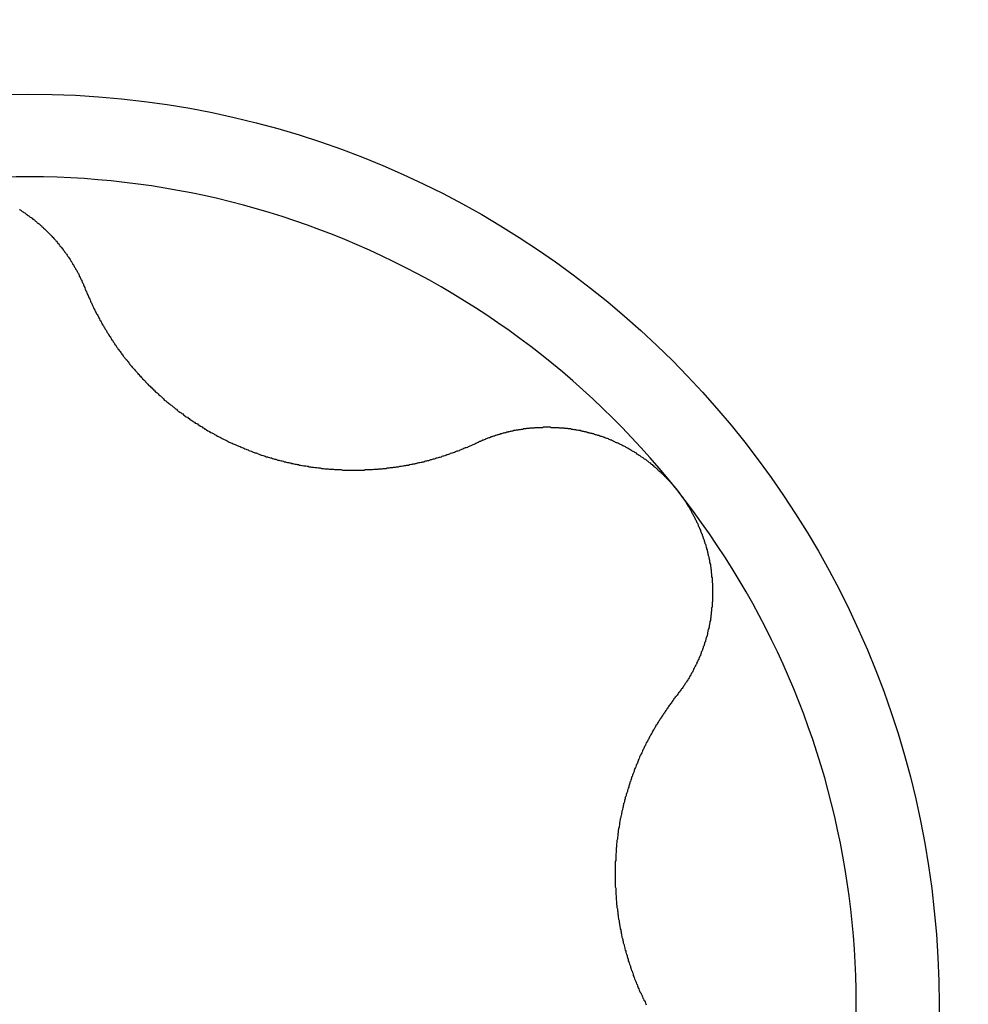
# Model space of a CAD drawing. Extents: x 1107 to 4046, y 937 to 3355.
# Tile 324 of 656: x 1458.19 to 1460.45, y 2569.71 to 2572.06. Entities that reach past the tile are written whole.
import ezdxf

# ---------------------------------------------------------------- set-up
doc = ezdxf.new("R2010")
doc.units = 0
doc.layers.add('KF_VIDA_L___C_RIGHT', color=7, linetype='CONTINUOUS')

# ---------------------------------------------------------------- blocks, each defined once
blk = doc.blocks.new('KF_VIDA_L___C_RIGHT')
at = {"layer": 'KF_VIDA_L___C_RIGHT'}
for points in [[(-128.522, 882.397, 0), (-128.52, 882.396, 0), (-128.518, 882.395, 0), (-128.516, 882.393, 0), (-128.515, 882.392, 0), (-128.513, 882.391, 0), (-128.511, 882.39, 0), (-128.509, 882.389, 0), (-128.508, 882.388, 0), (-128.506, 882.386, 0), (-128.504, 882.385, 0), (-128.503, 882.384, 0), (-128.501, 882.383, 0), (-128.499, 882.382, 0), (-128.498, 882.38, 0), (-128.496, 882.379, 0), (-128.494, 882.378, 0), (-128.493, 882.377, 0), (-128.491, 882.376, 0), (-128.49, 882.374, 0), (-128.488, 882.373, 0), (-128.486, 882.372, 0), (-128.485, 882.371, 0), (-128.483, 882.369, 0), (-128.482, 882.368, 0), (-128.48, 882.367, 0), (-128.479, 882.365, 0), (-128.477, 882.364, 0), (-128.475, 882.363, 0), (-128.474, 882.362, 0), (-128.472, 882.36, 0), (-128.471, 882.359, 0), (-128.469, 882.358, 0), (-128.468, 882.356, 0), (-128.466, 882.355, 0), (-128.465, 882.354, 0), (-128.464, 882.352, 0), (-128.462, 882.351, 0), (-128.461, 882.35, 0), (-128.459, 882.348, 0), (-128.458, 882.347, 0), (-128.456, 882.345, 0), (-128.455, 882.344, 0), (-128.454, 882.343, 0), (-128.452, 882.341, 0), (-128.451, 882.34, 0), (-128.449, 882.338, 0), (-128.448, 882.337, 0), (-128.447, 882.336, 0), (-128.445, 882.334, 0), (-128.444, 882.333, 0), (-128.443, 882.331, 0), (-128.441, 882.33, 0), (-128.44, 882.328, 0), (-128.439, 882.327, 0), (-128.437, 882.325, 0), (-128.436, 882.324, 0), (-128.435, 882.322, 0), (-128.433, 882.321, 0), (-128.432, 882.319, 0), (-128.431, 882.318, 0), (-128.43, 882.316, 0), (-128.428, 882.315, 0), (-128.427, 882.313, 0), (-128.426, 882.312, 0), (-128.425, 882.31, 0), (-128.423, 882.309, 0), (-128.422, 882.307, 0), (-128.421, 882.306, 0), (-128.42, 882.304, 0), (-128.418, 882.303, 0), (-128.417, 882.301, 0), (-128.416, 882.299, 0), (-128.415, 882.298, 0), (-128.414, 882.296, 0), (-128.413, 882.295, 0), (-128.411, 882.293, 0), (-128.41, 882.291, 0), (-128.409, 882.29, 0), (-128.408, 882.288, 0), (-128.407, 882.286, 0), (-128.406, 882.285, 0), (-128.405, 882.283, 0), (-128.403, 882.281, 0), (-128.402, 882.28, 0), (-128.401, 882.278, 0), (-128.4, 882.276, 0), (-128.399, 882.275, 0), (-128.398, 882.273, 0), (-128.397, 882.271, 0), (-128.396, 882.27, 0), (-128.395, 882.268, 0), (-128.394, 882.266, 0), (-128.393, 882.265, 0), (-128.392, 882.263, 0), (-128.391, 882.261, 0), (-128.39, 882.259, 0), (-128.389, 882.258, 0), (-128.388, 882.256, 0), (-128.387, 882.254, 0), (-128.386, 882.253, 0), (-128.385, 882.251, 0), (-128.384, 882.249, 0), (-128.383, 882.247, 0), (-128.382, 882.246, 0), (-128.381, 882.244, 0), (-128.38, 882.242, 0), (-128.379, 882.24, 0), (-128.379, 882.238, 0), (-128.378, 882.237, 0), (-128.377, 882.235, 0), (-128.376, 882.233, 0), (-128.375, 882.231, 0), (-128.374, 882.229, 0), (-128.373, 882.228, 0), (-128.373, 882.226, 0), (-128.372, 882.224, 0), (-128.371, 882.222, 0), (-128.37, 882.22, 0), (-128.369, 882.219, 0), (-128.369, 882.217, 0), (-128.368, 882.215, 0), (-128.367, 882.213, 0), (-128.366, 882.211, 0), (-128.366, 882.21, 0)], [(-128.366, 882.21, 0), (-128.365, 882.207, 0), (-128.364, 882.205, 0), (-128.363, 882.203, 0), (-128.362, 882.201, 0), (-128.361, 882.198, 0), (-128.36, 882.196, 0), (-128.359, 882.194, 0), (-128.358, 882.192, 0), (-128.357, 882.189, 0), (-128.356, 882.187, 0), (-128.355, 882.185, 0), (-128.354, 882.183, 0), (-128.353, 882.181, 0), (-128.352, 882.178, 0), (-128.351, 882.176, 0), (-128.35, 882.174, 0), (-128.349, 882.172, 0), (-128.348, 882.17, 0), (-128.347, 882.168, 0), (-128.346, 882.165, 0), (-128.345, 882.163, 0), (-128.344, 882.161, 0), (-128.343, 882.159, 0), (-128.342, 882.157, 0), (-128.341, 882.155, 0), (-128.34, 882.153, 0), (-128.339, 882.15, 0), (-128.338, 882.148, 0), (-128.336, 882.146, 0), (-128.335, 882.144, 0), (-128.334, 882.142, 0), (-128.333, 882.14, 0), (-128.332, 882.138, 0), (-128.331, 882.136, 0), (-128.33, 882.133, 0), (-128.328, 882.131, 0), (-128.327, 882.129, 0), (-128.326, 882.127, 0), (-128.325, 882.125, 0), (-128.324, 882.123, 0), (-128.323, 882.121, 0), (-128.321, 882.119, 0), (-128.32, 882.117, 0), (-128.319, 882.115, 0), (-128.318, 882.113, 0), (-128.317, 882.111, 0), (-128.315, 882.109, 0), (-128.314, 882.107, 0), (-128.313, 882.105, 0), (-128.312, 882.103, 0), (-128.31, 882.101, 0), (-128.309, 882.099, 0), (-128.308, 882.097, 0), (-128.307, 882.095, 0), (-128.305, 882.093, 0), (-128.304, 882.091, 0), (-128.303, 882.089, 0), (-128.302, 882.087, 0), (-128.3, 882.085, 0), (-128.299, 882.083, 0), (-128.298, 882.081, 0), (-128.296, 882.079, 0), (-128.295, 882.077, 0), (-128.294, 882.075, 0), (-128.292, 882.073, 0), (-128.291, 882.071, 0), (-128.29, 882.069, 0), (-128.288, 882.067, 0), (-128.287, 882.065, 0), (-128.286, 882.063, 0), (-128.284, 882.062, 0), (-128.283, 882.06, 0), (-128.281, 882.058, 0), (-128.28, 882.056, 0), (-128.279, 882.054, 0), (-128.277, 882.052, 0), (-128.276, 882.05, 0), (-128.274, 882.048, 0), (-128.273, 882.046, 0), (-128.271, 882.044, 0), (-128.27, 882.042, 0), (-128.268, 882.04, 0), (-128.267, 882.039, 0), (-128.265, 882.037, 0), (-128.264, 882.035, 0), (-128.262, 882.033, 0), (-128.261, 882.031, 0), (-128.259, 882.029, 0), (-128.258, 882.027, 0), (-128.256, 882.025, 0), (-128.254, 882.023, 0), (-128.253, 882.021, 0), (-128.251, 882.019, 0), (-128.25, 882.018, 0), (-128.248, 882.016, 0), (-128.246, 882.014, 0), (-128.245, 882.012, 0), (-128.243, 882.01, 0), (-128.241, 882.008, 0), (-128.24, 882.006, 0), (-128.238, 882.004, 0), (-128.236, 882.003, 0), (-128.235, 882.001, 0), (-128.233, 881.999, 0), (-128.231, 881.997, 0), (-128.229, 881.995, 0), (-128.228, 881.993, 0), (-128.226, 881.991, 0), (-128.224, 881.99, 0), (-128.222, 881.988, 0), (-128.221, 881.986, 0), (-128.219, 881.984, 0), (-128.217, 881.982, 0), (-128.215, 881.98, 0), (-128.214, 881.978, 0), (-128.212, 881.977, 0), (-128.21, 881.975, 0), (-128.208, 881.973, 0), (-128.206, 881.971, 0), (-128.204, 881.969, 0), (-128.202, 881.968, 0), (-128.201, 881.966, 0), (-128.199, 881.964, 0), (-128.197, 881.962, 0), (-128.195, 881.96, 0), (-128.193, 881.959, 0), (-128.191, 881.957, 0), (-128.189, 881.955, 0), (-128.187, 881.953, 0), (-128.185, 881.952, 0), (-128.183, 881.95, 0), (-128.181, 881.948, 0), (-128.179, 881.946, 0), (-128.178, 881.945, 0), (-128.176, 881.943, 0), (-128.174, 881.941, 0), (-128.172, 881.94, 0), (-128.17, 881.938, 0), (-128.168, 881.936, 0), (-128.166, 881.935, 0), (-128.164, 881.933, 0), (-128.161, 881.931, 0), (-128.159, 881.93, 0), (-128.157, 881.928, 0), (-128.155, 881.926, 0), (-128.153, 881.925, 0), (-128.151, 881.923, 0), (-128.149, 881.921, 0), (-128.147, 881.92, 0), (-128.145, 881.918, 0), (-128.143, 881.916, 0), (-128.141, 881.915, 0), (-128.139, 881.913, 0), (-128.136, 881.912, 0), (-128.134, 881.91, 0), (-128.132, 881.909, 0), (-128.13, 881.907, 0), (-128.128, 881.905, 0), (-128.126, 881.904, 0), (-128.124, 881.902, 0), (-128.121, 881.901, 0), (-128.119, 881.899, 0), (-128.117, 881.898, 0), (-128.115, 881.896, 0), (-128.113, 881.895, 0), (-128.11, 881.893, 0), (-128.108, 881.892, 0), (-128.106, 881.89, 0), (-128.104, 881.889, 0), (-128.102, 881.887, 0), (-128.099, 881.886, 0), (-128.097, 881.885, 0), (-128.095, 881.883, 0), (-128.093, 881.882, 0), (-128.09, 881.88, 0), (-128.088, 881.879, 0), (-128.086, 881.878, 0), (-128.084, 881.876, 0), (-128.081, 881.875, 0), (-128.079, 881.873, 0), (-128.077, 881.872, 0), (-128.075, 881.871, 0), (-128.072, 881.869, 0), (-128.07, 881.868, 0), (-128.068, 881.867, 0), (-128.065, 881.865, 0), (-128.063, 881.864, 0), (-128.061, 881.863, 0), (-128.059, 881.862, 0), (-128.056, 881.86, 0), (-128.054, 881.859, 0), (-128.052, 881.858, 0), (-128.049, 881.856, 0), (-128.047, 881.855, 0), (-128.045, 881.854, 0), (-128.042, 881.853, 0), (-128.04, 881.852, 0), (-128.038, 881.85, 0), (-128.035, 881.849, 0), (-128.033, 881.848, 0), (-128.031, 881.847, 0), (-128.028, 881.846, 0), (-128.026, 881.845, 0), (-128.024, 881.843, 0), (-128.021, 881.842, 0), (-128.019, 881.841, 0), (-128.017, 881.84, 0), (-128.014, 881.839, 0), (-128.012, 881.838, 0), (-128.009, 881.837, 0), (-128.007, 881.836, 0), (-128.005, 881.835, 0), (-128.002, 881.834, 0), (-128, 881.833, 0), (-127.998, 881.832, 0), (-127.995, 881.831, 0), (-127.993, 881.83, 0), (-127.991, 881.829, 0), (-127.988, 881.828, 0), (-127.986, 881.827, 0), (-127.984, 881.826, 0), (-127.981, 881.825, 0), (-127.979, 881.824, 0), (-127.976, 881.823, 0), (-127.974, 881.822, 0), (-127.972, 881.821, 0), (-127.969, 881.82, 0), (-127.967, 881.819, 0), (-127.964, 881.818, 0), (-127.962, 881.817, 0), (-127.96, 881.816, 0), (-127.957, 881.816, 0), (-127.955, 881.815, 0), (-127.952, 881.814, 0), (-127.95, 881.813, 0), (-127.948, 881.812, 0), (-127.945, 881.811, 0), (-127.943, 881.811, 0), (-127.94, 881.81, 0), (-127.938, 881.809, 0), (-127.935, 881.808, 0), (-127.933, 881.807, 0), (-127.93, 881.807, 0), (-127.928, 881.806, 0), (-127.925, 881.805, 0), (-127.923, 881.804, 0), (-127.92, 881.804, 0), (-127.918, 881.803, 0), (-127.915, 881.802, 0), (-127.913, 881.801, 0), (-127.91, 881.801, 0), (-127.908, 881.8, 0), (-127.905, 881.799, 0), (-127.903, 881.799, 0), (-127.9, 881.798, 0), (-127.897, 881.797, 0), (-127.895, 881.797, 0), (-127.892, 881.796, 0), (-127.89, 881.795, 0), (-127.887, 881.795, 0), (-127.885, 881.794, 0), (-127.882, 881.793, 0), (-127.88, 881.793, 0), (-127.877, 881.792, 0), (-127.874, 881.792, 0), (-127.872, 881.791, 0), (-127.869, 881.791, 0), (-127.867, 881.79, 0), (-127.864, 881.789, 0), (-127.861, 881.789, 0), (-127.859, 881.788, 0), (-127.856, 881.788, 0), (-127.854, 881.787, 0), (-127.851, 881.787, 0), (-127.848, 881.786, 0), (-127.846, 881.786, 0), (-127.843, 881.785, 0), (-127.841, 881.785, 0), (-127.838, 881.785, 0), (-127.835, 881.784, 0), (-127.833, 881.784, 0), (-127.83, 881.783, 0), (-127.827, 881.783, 0), (-127.825, 881.782, 0), (-127.822, 881.782, 0), (-127.82, 881.782, 0), (-127.817, 881.781, 0), (-127.814, 881.781, 0), (-127.812, 881.781, 0), (-127.809, 881.78, 0), (-127.806, 881.78, 0), (-127.804, 881.78, 0), (-127.801, 881.779, 0), (-127.798, 881.779, 0), (-127.796, 881.779, 0), (-127.793, 881.778, 0), (-127.791, 881.778, 0), (-127.788, 881.778, 0), (-127.785, 881.778, 0), (-127.783, 881.777, 0), (-127.78, 881.777, 0), (-127.777, 881.777, 0), (-127.775, 881.777, 0), (-127.772, 881.777, 0), (-127.77, 881.776, 0), (-127.767, 881.776, 0), (-127.764, 881.776, 0), (-127.762, 881.776, 0), (-127.759, 881.776, 0), (-127.756, 881.776, 0), (-127.754, 881.776, 0), (-127.751, 881.775, 0), (-127.749, 881.775, 0), (-127.746, 881.775, 0), (-127.743, 881.775, 0), (-127.741, 881.775, 0), (-127.738, 881.775, 0), (-127.736, 881.775, 0), (-127.733, 881.775, 0), (-127.73, 881.775, 0), (-127.728, 881.775, 0), (-127.725, 881.775, 0), (-127.722, 881.775, 0), (-127.72, 881.775, 0), (-127.717, 881.775, 0), (-127.715, 881.775, 0), (-127.712, 881.775, 0), (-127.71, 881.775, 0), (-127.707, 881.775, 0), (-127.704, 881.775, 0), (-127.702, 881.775, 0), (-127.699, 881.775, 0), (-127.697, 881.776, 0), (-127.694, 881.776, 0), (-127.692, 881.776, 0), (-127.689, 881.776, 0), (-127.686, 881.776, 0), (-127.684, 881.776, 0), (-127.681, 881.776, 0), (-127.679, 881.776, 0), (-127.676, 881.777, 0), (-127.674, 881.777, 0), (-127.671, 881.777, 0), (-127.669, 881.777, 0), (-127.666, 881.777, 0), (-127.664, 881.778, 0), (-127.661, 881.778, 0), (-127.659, 881.778, 0), (-127.656, 881.778, 0), (-127.654, 881.779, 0), (-127.651, 881.779, 0), (-127.649, 881.779, 0), (-127.646, 881.779, 0), (-127.644, 881.78, 0), (-127.641, 881.78, 0), (-127.639, 881.78, 0), (-127.636, 881.781, 0), (-127.634, 881.781, 0), (-127.631, 881.781, 0), (-127.629, 881.782, 0), (-127.627, 881.782, 0), (-127.624, 881.782, 0), (-127.622, 881.783, 0), (-127.619, 881.783, 0), (-127.617, 881.783, 0), (-127.614, 881.784, 0), (-127.612, 881.784, 0), (-127.61, 881.784, 0), (-127.607, 881.785, 0), (-127.605, 881.785, 0), (-127.603, 881.786, 0), (-127.6, 881.786, 0), (-127.598, 881.787, 0), (-127.596, 881.787, 0), (-127.593, 881.787, 0), (-127.591, 881.788, 0), (-127.589, 881.788, 0), (-127.586, 881.789, 0), (-127.584, 881.789, 0), (-127.582, 881.79, 0), (-127.579, 881.79, 0), (-127.577, 881.791, 0), (-127.575, 881.791, 0), (-127.572, 881.792, 0), (-127.57, 881.792, 0), (-127.568, 881.793, 0), (-127.566, 881.793, 0), (-127.563, 881.794, 0), (-127.561, 881.794, 0), (-127.559, 881.795, 0), (-127.556, 881.795, 0), (-127.554, 881.796, 0), (-127.552, 881.797, 0), (-127.55, 881.797, 0), (-127.547, 881.798, 0), (-127.545, 881.798, 0), (-127.543, 881.799, 0), (-127.54, 881.8, 0), (-127.538, 881.8, 0), (-127.536, 881.801, 0), (-127.534, 881.802, 0), (-127.531, 881.802, 0), (-127.529, 881.803, 0), (-127.527, 881.804, 0), (-127.525, 881.804, 0), (-127.522, 881.805, 0), (-127.52, 881.806, 0), (-127.518, 881.806, 0), (-127.515, 881.807, 0), (-127.513, 881.808, 0), (-127.511, 881.809, 0), (-127.509, 881.809, 0), (-127.506, 881.81, 0), (-127.504, 881.811, 0), (-127.502, 881.812, 0), (-127.5, 881.812, 0), (-127.497, 881.813, 0), (-127.495, 881.814, 0), (-127.493, 881.815, 0), (-127.49, 881.816, 0), (-127.488, 881.816, 0), (-127.486, 881.817, 0), (-127.484, 881.818, 0), (-127.481, 881.819, 0), (-127.479, 881.82, 0), (-127.477, 881.821, 0), (-127.475, 881.821, 0), (-127.472, 881.822, 0), (-127.47, 881.823, 0), (-127.468, 881.824, 0), (-127.466, 881.825, 0), (-127.464, 881.826, 0), (-127.461, 881.827, 0), (-127.459, 881.828, 0), (-127.457, 881.829, 0), (-127.455, 881.829, 0), (-127.452, 881.83, 0), (-127.45, 881.831, 0), (-127.448, 881.832, 0), (-127.446, 881.833, 0), (-127.444, 881.834, 0), (-127.441, 881.835, 0), (-127.439, 881.836, 0), (-127.437, 881.837, 0), (-127.435, 881.838, 0), (-127.433, 881.839, 0), (-127.43, 881.84, 0)], [(-127.43, 881.84, 0), (-127.429, 881.841, 0), (-127.427, 881.842, 0), (-127.425, 881.843, 0), (-127.423, 881.844, 0), (-127.421, 881.844, 0), (-127.42, 881.845, 0), (-127.418, 881.846, 0), (-127.416, 881.847, 0), (-127.414, 881.847, 0), (-127.412, 881.848, 0), (-127.41, 881.849, 0), (-127.409, 881.85, 0), (-127.407, 881.85, 0), (-127.405, 881.851, 0), (-127.403, 881.852, 0), (-127.401, 881.853, 0), (-127.399, 881.853, 0), (-127.397, 881.854, 0), (-127.396, 881.855, 0), (-127.394, 881.855, 0), (-127.392, 881.856, 0), (-127.39, 881.857, 0), (-127.388, 881.857, 0), (-127.386, 881.858, 0), (-127.384, 881.858, 0), (-127.382, 881.859, 0), (-127.38, 881.86, 0), (-127.379, 881.86, 0), (-127.377, 881.861, 0), (-127.375, 881.861, 0), (-127.373, 881.862, 0), (-127.371, 881.862, 0), (-127.369, 881.863, 0), (-127.367, 881.864, 0), (-127.365, 881.864, 0), (-127.363, 881.865, 0), (-127.361, 881.865, 0), (-127.359, 881.866, 0), (-127.357, 881.866, 0), (-127.355, 881.866, 0), (-127.354, 881.867, 0), (-127.352, 881.867, 0), (-127.35, 881.868, 0), (-127.348, 881.868, 0), (-127.346, 881.869, 0), (-127.344, 881.869, 0), (-127.342, 881.87, 0), (-127.34, 881.87, 0), (-127.338, 881.87, 0), (-127.336, 881.871, 0), (-127.334, 881.871, 0), (-127.332, 881.871, 0), (-127.33, 881.872, 0), (-127.328, 881.872, 0), (-127.326, 881.872, 0), (-127.324, 881.873, 0), (-127.322, 881.873, 0), (-127.32, 881.873, 0), (-127.318, 881.874, 0), (-127.316, 881.874, 0), (-127.314, 881.874, 0), (-127.313, 881.874, 0), (-127.311, 881.875, 0), (-127.309, 881.875, 0), (-127.307, 881.875, 0), (-127.305, 881.875, 0), (-127.303, 881.876, 0), (-127.301, 881.876, 0), (-127.299, 881.876, 0), (-127.297, 881.876, 0), (-127.295, 881.876, 0), (-127.293, 881.876, 0), (-127.291, 881.877, 0), (-127.289, 881.877, 0), (-127.287, 881.877, 0), (-127.285, 881.877, 0), (-127.283, 881.877, 0), (-127.281, 881.877, 0), (-127.279, 881.877, 0), (-127.277, 881.877, 0), (-127.275, 881.877, 0), (-127.273, 881.877, 0), (-127.271, 881.878, 0), (-127.269, 881.878, 0), (-127.267, 881.878, 0), (-127.265, 881.878, 0), (-127.263, 881.878, 0), (-127.261, 881.878, 0), (-127.259, 881.878, 0), (-127.257, 881.878, 0), (-127.255, 881.878, 0), (-127.253, 881.877, 0), (-127.251, 881.877, 0), (-127.249, 881.877, 0), (-127.247, 881.877, 0), (-127.245, 881.877, 0), (-127.243, 881.877, 0), (-127.241, 881.877, 0), (-127.239, 881.877, 0), (-127.237, 881.877, 0), (-127.235, 881.877, 0), (-127.233, 881.876, 0), (-127.231, 881.876, 0), (-127.229, 881.876, 0), (-127.227, 881.876, 0), (-127.225, 881.876, 0), (-127.223, 881.876, 0), (-127.221, 881.875, 0), (-127.219, 881.875, 0), (-127.217, 881.875, 0), (-127.215, 881.875, 0), (-127.213, 881.874, 0), (-127.211, 881.874, 0), (-127.209, 881.874, 0), (-127.207, 881.874, 0), (-127.205, 881.873, 0), (-127.203, 881.873, 0), (-127.201, 881.873, 0), (-127.199, 881.872, 0), (-127.197, 881.872, 0), (-127.195, 881.872, 0), (-127.193, 881.871, 0), (-127.191, 881.871, 0), (-127.188, 881.87, 0), (-127.186, 881.87, 0), (-127.184, 881.87, 0), (-127.182, 881.869, 0), (-127.18, 881.869, 0), (-127.178, 881.868, 0), (-127.176, 881.868, 0), (-127.174, 881.867, 0), (-127.172, 881.867, 0), (-127.17, 881.866, 0), (-127.168, 881.866, 0), (-127.166, 881.865, 0), (-127.164, 881.865, 0), (-127.162, 881.864, 0), (-127.16, 881.864, 0), (-127.158, 881.863, 0), (-127.156, 881.863, 0), (-127.154, 881.862, 0), (-127.152, 881.862, 0), (-127.15, 881.861, 0), (-127.148, 881.86, 0), (-127.146, 881.86, 0), (-127.144, 881.859, 0), (-127.142, 881.858, 0), (-127.139, 881.858, 0), (-127.137, 881.857, 0), (-127.135, 881.856, 0), (-127.133, 881.856, 0), (-127.131, 881.855, 0), (-127.129, 881.854, 0), (-127.127, 881.854, 0), (-127.125, 881.853, 0), (-127.123, 881.852, 0), (-127.121, 881.851, 0), (-127.119, 881.851, 0), (-127.117, 881.85, 0), (-127.115, 881.849, 0), (-127.113, 881.848, 0), (-127.111, 881.847, 0), (-127.109, 881.847, 0), (-127.107, 881.846, 0), (-127.105, 881.845, 0), (-127.104, 881.844, 0), (-127.102, 881.843, 0), (-127.1, 881.842, 0), (-127.098, 881.841, 0), (-127.096, 881.841, 0), (-127.094, 881.84, 0), (-127.092, 881.839, 0), (-127.09, 881.838, 0), (-127.088, 881.837, 0), (-127.086, 881.836, 0), (-127.084, 881.835, 0), (-127.082, 881.834, 0), (-127.08, 881.833, 0), (-127.078, 881.832, 0), (-127.076, 881.831, 0), (-127.075, 881.83, 0), (-127.073, 881.829, 0), (-127.071, 881.828, 0), (-127.069, 881.827, 0), (-127.067, 881.826, 0), (-127.065, 881.825, 0), (-127.063, 881.823, 0), (-127.061, 881.822, 0), (-127.06, 881.821, 0), (-127.058, 881.82, 0), (-127.056, 881.819, 0), (-127.054, 881.818, 0), (-127.052, 881.817, 0), (-127.05, 881.816, 0), (-127.049, 881.814, 0), (-127.047, 881.813, 0), (-127.045, 881.812, 0), (-127.043, 881.811, 0), (-127.041, 881.81, 0), (-127.04, 881.808, 0), (-127.038, 881.807, 0), (-127.036, 881.806, 0), (-127.034, 881.805, 0), (-127.032, 881.803, 0), (-127.031, 881.802, 0), (-127.029, 881.801, 0), (-127.027, 881.8, 0), (-127.025, 881.798, 0), (-127.024, 881.797, 0), (-127.022, 881.796, 0), (-127.02, 881.794, 0), (-127.019, 881.793, 0), (-127.017, 881.792, 0), (-127.015, 881.79, 0), (-127.014, 881.789, 0), (-127.012, 881.788, 0), (-127.01, 881.786, 0), (-127.009, 881.785, 0), (-127.007, 881.783, 0), (-127.005, 881.782, 0), (-127.004, 881.781, 0), (-127.002, 881.779, 0), (-127, 881.778, 0), (-126.999, 881.776, 0), (-126.997, 881.775, 0), (-126.996, 881.773, 0), (-126.994, 881.772, 0), (-126.992, 881.771, 0), (-126.991, 881.769, 0), (-126.989, 881.768, 0), (-126.988, 881.766, 0), (-126.986, 881.765, 0), (-126.985, 881.763, 0), (-126.983, 881.762, 0), (-126.982, 881.76, 0), (-126.98, 881.759, 0), (-126.979, 881.757, 0), (-126.977, 881.755, 0), (-126.976, 881.754, 0), (-126.974, 881.752, 0), (-126.973, 881.751, 0), (-126.971, 881.749, 0), (-126.97, 881.748, 0), (-126.968, 881.746, 0), (-126.967, 881.744, 0), (-126.966, 881.743, 0), (-126.964, 881.741, 0), (-126.963, 881.74, 0), (-126.961, 881.738, 0), (-126.96, 881.736, 0), (-126.959, 881.735, 0), (-126.957, 881.733, 0), (-126.956, 881.732, 0), (-126.955, 881.73, 0), (-126.953, 881.728, 0)], [(-126.953, 881.728, 0), (-126.952, 881.727, 0), (-126.951, 881.725, 0), (-126.95, 881.723, 0), (-126.948, 881.722, 0), (-126.947, 881.72, 0), (-126.946, 881.718, 0), (-126.944, 881.717, 0), (-126.943, 881.715, 0), (-126.942, 881.713, 0), (-126.941, 881.711, 0), (-126.939, 881.71, 0), (-126.938, 881.708, 0), (-126.937, 881.706, 0), (-126.936, 881.704, 0), (-126.935, 881.703, 0), (-126.933, 881.701, 0), (-126.932, 881.699, 0), (-126.931, 881.697, 0), (-126.93, 881.695, 0), (-126.929, 881.694, 0), (-126.928, 881.692, 0), (-126.927, 881.69, 0), (-126.925, 881.688, 0), (-126.924, 881.686, 0), (-126.923, 881.684, 0), (-126.922, 881.683, 0), (-126.921, 881.681, 0), (-126.92, 881.679, 0), (-126.919, 881.677, 0), (-126.918, 881.675, 0), (-126.917, 881.673, 0), (-126.916, 881.671, 0), (-126.915, 881.669, 0), (-126.914, 881.668, 0), (-126.913, 881.666, 0), (-126.912, 881.664, 0), (-126.911, 881.662, 0), (-126.91, 881.66, 0), (-126.909, 881.658, 0), (-126.908, 881.656, 0), (-126.907, 881.654, 0), (-126.906, 881.652, 0), (-126.905, 881.65, 0), (-126.904, 881.648, 0), (-126.903, 881.646, 0), (-126.902, 881.644, 0), (-126.902, 881.642, 0), (-126.901, 881.64, 0), (-126.9, 881.638, 0), (-126.899, 881.636, 0), (-126.898, 881.634, 0), (-126.897, 881.632, 0), (-126.897, 881.63, 0), (-126.896, 881.628, 0), (-126.895, 881.626, 0), (-126.894, 881.624, 0), (-126.893, 881.622, 0), (-126.893, 881.62, 0), (-126.892, 881.618, 0), (-126.891, 881.616, 0), (-126.89, 881.614, 0), (-126.89, 881.612, 0), (-126.889, 881.61, 0), (-126.888, 881.608, 0), (-126.888, 881.606, 0), (-126.887, 881.604, 0), (-126.886, 881.602, 0), (-126.886, 881.6, 0), (-126.885, 881.598, 0), (-126.884, 881.596, 0), (-126.884, 881.594, 0), (-126.883, 881.591, 0), (-126.882, 881.589, 0), (-126.882, 881.587, 0), (-126.881, 881.585, 0), (-126.881, 881.583, 0), (-126.88, 881.581, 0), (-126.88, 881.579, 0), (-126.879, 881.577, 0), (-126.879, 881.575, 0), (-126.878, 881.573, 0), (-126.878, 881.571, 0), (-126.877, 881.568, 0), (-126.877, 881.566, 0), (-126.876, 881.564, 0), (-126.876, 881.562, 0), (-126.875, 881.56, 0), (-126.875, 881.558, 0), (-126.875, 881.556, 0), (-126.874, 881.554, 0), (-126.874, 881.552, 0), (-126.873, 881.55, 0), (-126.873, 881.547, 0), (-126.873, 881.545, 0), (-126.872, 881.543, 0), (-126.872, 881.541, 0), (-126.872, 881.539, 0), (-126.871, 881.537, 0), (-126.871, 881.535, 0), (-126.871, 881.533, 0), (-126.871, 881.53, 0), (-126.87, 881.528, 0), (-126.87, 881.526, 0), (-126.87, 881.524, 0), (-126.87, 881.522, 0), (-126.87, 881.52, 0), (-126.869, 881.518, 0), (-126.869, 881.516, 0), (-126.869, 881.513, 0), (-126.869, 881.511, 0), (-126.869, 881.509, 0), (-126.869, 881.507, 0), (-126.868, 881.505, 0), (-126.868, 881.503, 0), (-126.868, 881.501, 0), (-126.868, 881.499, 0), (-126.868, 881.497, 0), (-126.868, 881.494, 0), (-126.868, 881.492, 0), (-126.868, 881.49, 0), (-126.868, 881.488, 0), (-126.868, 881.486, 0), (-126.868, 881.484, 0), (-126.868, 881.482, 0), (-126.868, 881.48, 0), (-126.868, 881.478, 0), (-126.868, 881.475, 0), (-126.868, 881.473, 0), (-126.868, 881.471, 0), (-126.868, 881.469, 0), (-126.868, 881.467, 0), (-126.868, 881.465, 0), (-126.868, 881.463, 0), (-126.868, 881.461, 0), (-126.869, 881.459, 0), (-126.869, 881.457, 0), (-126.869, 881.455, 0), (-126.869, 881.453, 0), (-126.869, 881.451, 0), (-126.869, 881.448, 0), (-126.87, 881.446, 0), (-126.87, 881.444, 0), (-126.87, 881.442, 0), (-126.87, 881.44, 0), (-126.87, 881.438, 0), (-126.871, 881.436, 0), (-126.871, 881.434, 0), (-126.871, 881.432, 0), (-126.871, 881.43, 0), (-126.872, 881.428, 0), (-126.872, 881.426, 0), (-126.872, 881.424, 0), (-126.872, 881.422, 0), (-126.873, 881.42, 0), (-126.873, 881.418, 0), (-126.873, 881.416, 0), (-126.874, 881.414, 0), (-126.874, 881.412, 0), (-126.874, 881.41, 0), (-126.875, 881.408, 0), (-126.875, 881.406, 0), (-126.876, 881.404, 0), (-126.876, 881.402, 0), (-126.876, 881.4, 0), (-126.877, 881.398, 0), (-126.877, 881.396, 0), (-126.878, 881.395, 0), (-126.878, 881.393, 0), (-126.879, 881.391, 0), (-126.879, 881.389, 0), (-126.88, 881.387, 0), (-126.88, 881.385, 0), (-126.88, 881.383, 0), (-126.881, 881.381, 0), (-126.881, 881.379, 0), (-126.882, 881.377, 0), (-126.883, 881.375, 0), (-126.883, 881.374, 0), (-126.884, 881.372, 0), (-126.884, 881.37, 0), (-126.885, 881.368, 0), (-126.885, 881.366, 0), (-126.886, 881.364, 0), (-126.887, 881.362, 0), (-126.887, 881.36, 0), (-126.888, 881.358, 0), (-126.888, 881.357, 0), (-126.889, 881.355, 0), (-126.89, 881.353, 0), (-126.89, 881.351, 0), (-126.891, 881.349, 0), (-126.892, 881.347, 0), (-126.892, 881.345, 0), (-126.893, 881.344, 0), (-126.894, 881.342, 0), (-126.895, 881.34, 0), (-126.895, 881.338, 0), (-126.896, 881.336, 0), (-126.897, 881.334, 0), (-126.897, 881.332, 0), (-126.898, 881.331, 0), (-126.899, 881.329, 0), (-126.9, 881.327, 0), (-126.901, 881.325, 0), (-126.901, 881.323, 0), (-126.902, 881.322, 0), (-126.903, 881.32, 0), (-126.904, 881.318, 0), (-126.905, 881.316, 0), (-126.905, 881.314, 0), (-126.906, 881.312, 0), (-126.907, 881.311, 0), (-126.908, 881.309, 0), (-126.909, 881.307, 0), (-126.91, 881.305, 0), (-126.911, 881.304, 0), (-126.912, 881.302, 0), (-126.913, 881.3, 0), (-126.913, 881.298, 0), (-126.914, 881.297, 0), (-126.915, 881.295, 0), (-126.916, 881.293, 0), (-126.917, 881.291, 0), (-126.918, 881.29, 0), (-126.919, 881.288, 0), (-126.92, 881.286, 0), (-126.921, 881.284, 0), (-126.922, 881.283, 0), (-126.923, 881.281, 0), (-126.924, 881.279, 0), (-126.925, 881.277, 0), (-126.926, 881.276, 0), (-126.927, 881.274, 0), (-126.928, 881.272, 0), (-126.929, 881.271, 0), (-126.93, 881.269, 0), (-126.932, 881.267, 0), (-126.933, 881.266, 0), (-126.934, 881.264, 0), (-126.935, 881.262, 0), (-126.936, 881.261, 0), (-126.937, 881.259, 0), (-126.938, 881.257, 0), (-126.939, 881.256, 0), (-126.94, 881.254, 0), (-126.942, 881.253, 0), (-126.943, 881.251, 0), (-126.944, 881.249, 0), (-126.945, 881.248, 0), (-126.946, 881.246, 0), (-126.947, 881.245, 0), (-126.949, 881.243, 0), (-126.95, 881.241, 0), (-126.951, 881.24, 0), (-126.952, 881.238, 0)], [(-126.952, 881.238, 0), (-126.954, 881.236, 0), (-126.955, 881.235, 0), (-126.957, 881.233, 0), (-126.958, 881.231, 0), (-126.96, 881.229, 0), (-126.961, 881.227, 0), (-126.963, 881.225, 0), (-126.964, 881.223, 0), (-126.965, 881.221, 0), (-126.967, 881.219, 0), (-126.968, 881.217, 0), (-126.97, 881.215, 0), (-126.971, 881.213, 0), (-126.973, 881.211, 0), (-126.974, 881.209, 0), (-126.975, 881.207, 0), (-126.977, 881.205, 0), (-126.978, 881.203, 0), (-126.979, 881.201, 0), (-126.981, 881.199, 0), (-126.982, 881.197, 0), (-126.983, 881.195, 0), (-126.985, 881.193, 0), (-126.986, 881.191, 0), (-126.987, 881.189, 0), (-126.989, 881.187, 0), (-126.99, 881.185, 0), (-126.991, 881.183, 0), (-126.993, 881.181, 0), (-126.994, 881.179, 0), (-126.995, 881.177, 0), (-126.996, 881.175, 0), (-126.998, 881.173, 0), (-126.999, 881.171, 0), (-127, 881.169, 0), (-127.001, 881.167, 0), (-127.003, 881.165, 0), (-127.004, 881.163, 0), (-127.005, 881.161, 0), (-127.006, 881.159, 0), (-127.007, 881.157, 0), (-127.009, 881.155, 0), (-127.01, 881.153, 0), (-127.011, 881.151, 0), (-127.012, 881.149, 0), (-127.013, 881.147, 0), (-127.015, 881.144, 0), (-127.016, 881.142, 0), (-127.017, 881.14, 0), (-127.018, 881.138, 0), (-127.019, 881.136, 0), (-127.02, 881.134, 0), (-127.021, 881.132, 0), (-127.022, 881.13, 0), (-127.023, 881.128, 0), (-127.025, 881.126, 0), (-127.026, 881.124, 0), (-127.027, 881.121, 0), (-127.028, 881.119, 0), (-127.029, 881.117, 0), (-127.03, 881.115, 0), (-127.031, 881.113, 0), (-127.032, 881.111, 0), (-127.033, 881.109, 0), (-127.034, 881.107, 0), (-127.035, 881.105, 0), (-127.036, 881.102, 0), (-127.037, 881.1, 0), (-127.038, 881.098, 0), (-127.039, 881.096, 0), (-127.04, 881.094, 0), (-127.041, 881.092, 0), (-127.042, 881.09, 0), (-127.043, 881.087, 0), (-127.044, 881.085, 0), (-127.045, 881.083, 0), (-127.045, 881.081, 0), (-127.046, 881.079, 0), (-127.047, 881.076, 0), (-127.048, 881.074, 0), (-127.049, 881.072, 0), (-127.05, 881.07, 0), (-127.051, 881.067, 0), (-127.052, 881.065, 0), (-127.053, 881.063, 0), (-127.054, 881.06, 0), (-127.055, 881.058, 0), (-127.055, 881.056, 0), (-127.056, 881.054, 0), (-127.057, 881.051, 0), (-127.058, 881.049, 0), (-127.059, 881.047, 0), (-127.06, 881.044, 0), (-127.061, 881.042, 0), (-127.061, 881.04, 0), (-127.062, 881.037, 0), (-127.063, 881.035, 0), (-127.064, 881.032, 0), (-127.065, 881.03, 0), (-127.065, 881.028, 0), (-127.066, 881.025, 0), (-127.067, 881.023, 0), (-127.068, 881.021, 0), (-127.068, 881.018, 0), (-127.069, 881.016, 0), (-127.07, 881.013, 0), (-127.071, 881.011, 0), (-127.071, 881.008, 0), (-127.072, 881.006, 0), (-127.073, 881.003, 0), (-127.074, 881.001, 0), (-127.074, 880.999, 0), (-127.075, 880.996, 0), (-127.076, 880.994, 0), (-127.076, 880.991, 0), (-127.077, 880.989, 0), (-127.078, 880.986, 0), (-127.078, 880.984, 0), (-127.079, 880.981, 0), (-127.08, 880.979, 0), (-127.08, 880.976, 0), (-127.081, 880.974, 0), (-127.081, 880.971, 0), (-127.082, 880.969, 0), (-127.083, 880.966, 0), (-127.083, 880.964, 0), (-127.084, 880.961, 0), (-127.084, 880.958, 0), (-127.085, 880.956, 0), (-127.085, 880.953, 0), (-127.086, 880.951, 0), (-127.087, 880.948, 0), (-127.087, 880.946, 0), (-127.088, 880.943, 0), (-127.088, 880.941, 0), (-127.089, 880.938, 0), (-127.089, 880.935, 0), (-127.09, 880.933, 0), (-127.09, 880.93, 0), (-127.09, 880.928, 0), (-127.091, 880.925, 0), (-127.091, 880.922, 0), (-127.092, 880.92, 0), (-127.092, 880.917, 0), (-127.093, 880.915, 0), (-127.093, 880.912, 0), (-127.093, 880.909, 0), (-127.094, 880.907, 0), (-127.094, 880.904, 0), (-127.094, 880.902, 0), (-127.095, 880.899, 0), (-127.095, 880.896, 0), (-127.095, 880.894, 0), (-127.096, 880.891, 0), (-127.096, 880.888, 0), (-127.096, 880.886, 0), (-127.097, 880.883, 0), (-127.097, 880.88, 0), (-127.097, 880.878, 0), (-127.097, 880.875, 0), (-127.098, 880.873, 0), (-127.098, 880.87, 0), (-127.098, 880.867, 0), (-127.098, 880.865, 0), (-127.098, 880.862, 0), (-127.099, 880.859, 0), (-127.099, 880.857, 0), (-127.099, 880.854, 0), (-127.099, 880.851, 0), (-127.099, 880.849, 0), (-127.099, 880.846, 0), (-127.099, 880.843, 0), (-127.1, 880.841, 0), (-127.1, 880.838, 0), (-127.1, 880.835, 0), (-127.1, 880.833, 0), (-127.1, 880.83, 0), (-127.1, 880.828, 0), (-127.1, 880.825, 0), (-127.1, 880.822, 0), (-127.1, 880.82, 0), (-127.1, 880.817, 0), (-127.1, 880.814, 0), (-127.1, 880.812, 0), (-127.1, 880.809, 0), (-127.1, 880.806, 0), (-127.1, 880.804, 0), (-127.1, 880.801, 0), (-127.1, 880.798, 0), (-127.1, 880.796, 0), (-127.1, 880.793, 0), (-127.1, 880.791, 0), (-127.1, 880.788, 0), (-127.1, 880.785, 0), (-127.1, 880.783, 0), (-127.1, 880.78, 0), (-127.099, 880.777, 0), (-127.099, 880.775, 0), (-127.099, 880.772, 0), (-127.099, 880.77, 0), (-127.099, 880.767, 0), (-127.099, 880.764, 0), (-127.099, 880.762, 0), (-127.098, 880.759, 0), (-127.098, 880.757, 0), (-127.098, 880.754, 0), (-127.098, 880.751, 0), (-127.098, 880.749, 0), (-127.097, 880.746, 0), (-127.097, 880.744, 0), (-127.097, 880.741, 0), (-127.097, 880.738, 0), (-127.096, 880.736, 0), (-127.096, 880.733, 0), (-127.096, 880.731, 0), (-127.095, 880.728, 0), (-127.095, 880.726, 0), (-127.095, 880.723, 0), (-127.094, 880.721, 0), (-127.094, 880.718, 0), (-127.094, 880.715, 0), (-127.093, 880.713, 0), (-127.093, 880.71, 0), (-127.093, 880.708, 0), (-127.092, 880.705, 0), (-127.092, 880.703, 0), (-127.091, 880.7, 0), (-127.091, 880.698, 0), (-127.091, 880.695, 0), (-127.09, 880.693, 0), (-127.09, 880.69, 0), (-127.089, 880.688, 0), (-127.089, 880.685, 0), (-127.088, 880.683, 0), (-127.088, 880.68, 0), (-127.087, 880.678, 0), (-127.087, 880.675, 0), (-127.086, 880.673, 0), (-127.086, 880.67, 0), (-127.085, 880.667, 0), (-127.085, 880.665, 0), (-127.084, 880.662, 0), (-127.084, 880.66, 0), (-127.083, 880.657, 0), (-127.082, 880.655, 0), (-127.082, 880.652, 0), (-127.081, 880.65, 0), (-127.081, 880.647, 0), (-127.08, 880.645, 0), (-127.079, 880.642, 0), (-127.079, 880.64, 0), (-127.078, 880.637, 0), (-127.077, 880.634, 0), (-127.077, 880.632, 0), (-127.076, 880.629, 0), (-127.075, 880.627, 0), (-127.075, 880.624, 0), (-127.074, 880.622, 0), (-127.073, 880.619, 0), (-127.072, 880.617, 0), (-127.072, 880.614, 0), (-127.071, 880.612, 0), (-127.07, 880.609, 0), (-127.069, 880.607, 0), (-127.069, 880.604, 0), (-127.068, 880.601, 0), (-127.067, 880.599, 0), (-127.066, 880.596, 0), (-127.065, 880.594, 0), (-127.064, 880.591, 0), (-127.064, 880.589, 0), (-127.063, 880.586, 0), (-127.062, 880.584, 0), (-127.061, 880.581, 0), (-127.06, 880.579, 0), (-127.059, 880.576, 0), (-127.058, 880.574, 0), (-127.057, 880.571, 0), (-127.057, 880.569, 0), (-127.056, 880.566, 0), (-127.055, 880.564, 0), (-127.054, 880.561, 0), (-127.053, 880.559, 0), (-127.052, 880.556, 0), (-127.051, 880.554, 0), (-127.05, 880.552, 0), (-127.049, 880.549, 0), (-127.048, 880.547, 0), (-127.047, 880.544, 0), (-127.046, 880.542, 0), (-127.045, 880.539, 0), (-127.044, 880.537, 0), (-127.043, 880.534, 0), (-127.042, 880.532, 0), (-127.041, 880.53, 0), (-127.039, 880.527, 0), (-127.038, 880.525, 0), (-127.037, 880.522, 0), (-127.036, 880.52, 0), (-127.035, 880.518, 0), (-127.034, 880.515, 0), (-127.033, 880.513, 0), (-127.032, 880.51, 0), (-127.03, 880.508, 0), (-127.029, 880.506, 0), (-127.028, 880.503, 0), (-127.027, 880.501, 0), (-127.026, 880.499, 0)]]:
    blk.add_polyline3d(points, dxfattribs=at)
for radius in [4.7, 3.6, 2.1725]:
    blk.add_circle((-128.5, 880.5), radius, dxfattribs=at)
for start, end in [(38.4561, 98.4561), (338.4561, 38.4561)]:
    blk.add_arc((-128.5, 880.5), 1.975, start, end, dxfattribs=at)

msp = doc.modelspace()

# ---------------------------------------------------------------- block references
at = {"layer": 'KF_VIDA_L___C_RIGHT'}
msp.add_blockref('KF_VIDA_L___C_RIGHT', (1586.7097, 1689.2132), dxfattribs=at)

doc.saveas('drawing.dxf')
